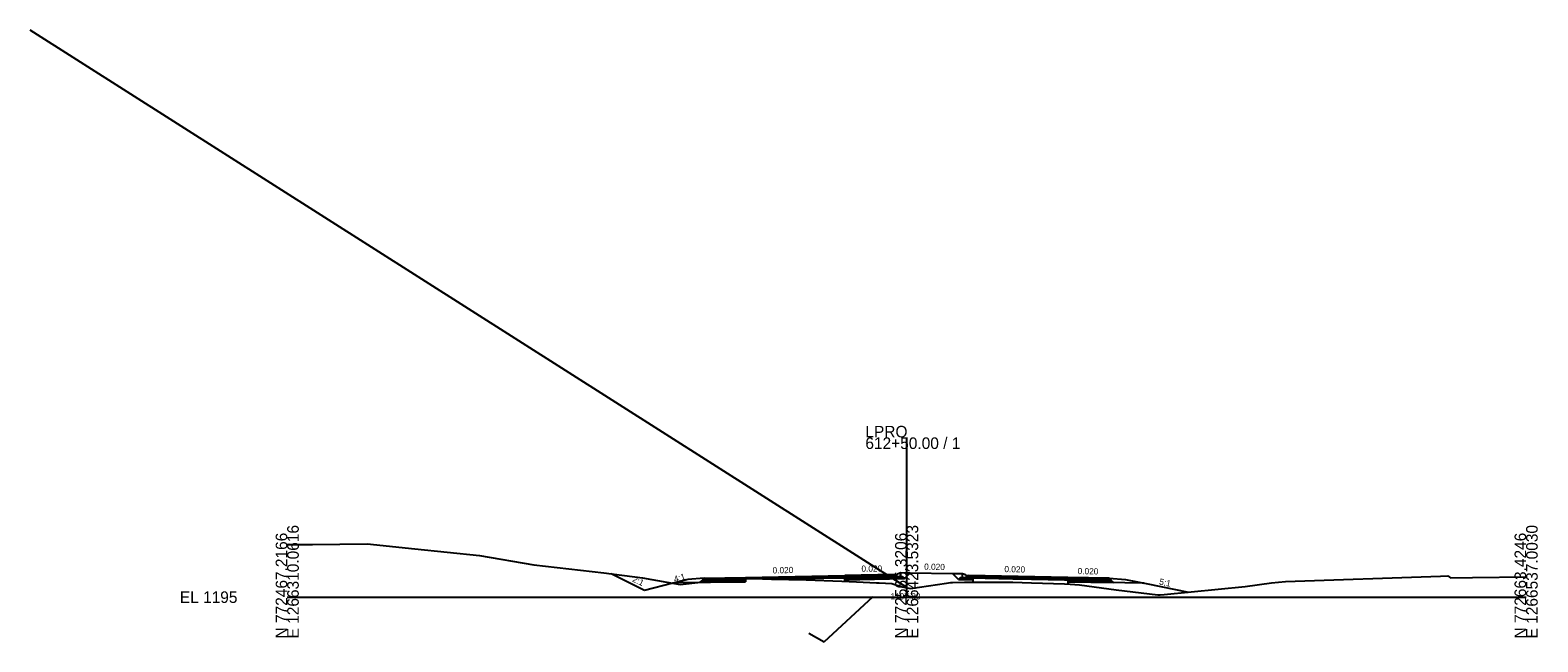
# Model space of a CAD drawing. Extents: x -3833 to 1267678, y -522 to 773248.
# Drawn here: x 1937.8 to 2302.8, y 3489.2 to 3637.4 of the extents above; entities that cross this region are included whole.
import ezdxf

# ---------------------------------------------------------------- set-up
doc = ezdxf.new("R2010")
doc.units = 0
for name, color, linetype in [('Exist Cross Section Cell', 7, 'Continuous'), ('Exist XS Center Line Elevation Label', 7, 'Continuous'), ('Exist XS Ground Line', 7, 'Continuous'), ('Prop CMT DNC', 7, 'Continuous'), ('Prop CMT Pvmt Course 1', 7, 'Continuous'), ('Prop CMT Pvmt Course 2', 7, 'Continuous'), ('Prop CMT Pvmt Course 3', 7, 'Continuous'), ('Prop CMT Pvmt Course 4', 7, 'Continuous'), ('Prop CMT Shld Paved Course 1', 7, 'Continuous'), ('Prop CMT Shld Paved Course 2', 7, 'Continuous'), ('Prop CMT Shld Paved Course 4', 7, 'Continuous'), ('Prop CMT Slope Grass', 7, 'Continuous'), ('Prop CMT Subgrade Earthwork', 7, 'Continuous'), ('Prop Conc Curb and Gutter', 7, 'Continuous'), ('Prop Conc Island Cover', 7, 'Continuous'), ('Prop Corridor Mesh Bottom', 7, 'Continuous'), ('Prop XS Ditch Slope Text', 7, 'Continuous'), ('Prop XS Finish Grade', 7, 'Continuous'), ('Prop XS SE Text', 7, 'Continuous'), ('Scratch_Level_1', 7, 'Continuous'), ('Scratch_Level_5', 7, 'Continuous')]:
    doc.layers.add(name, color=color, linetype=linetype)

msp = doc.modelspace()

# ---------------------------------------------------------------- linework, layer by layer
at = {"layer": 'Exist Cross Section Cell'}
for p, q in [((2150, 3500), (2150, 3538.7)), ((2000, 3500), (2150, 3500)), ((2150, 3500), (2300, 3500))]:
    msp.add_line(p, q, dxfattribs=at)
at = {"layer": 'Exist XS Ground Line'}
for p, q in [((2000, 3512.73), (2000.98, 3512.74)), ((2000.98, 3512.74), (2006.13, 3512.79)), ((2006.13, 3512.79), (2019.36, 3512.9)), ((2019.36, 3512.9), (2030.87, 3511.72)), ((2030.87, 3511.72), (2046.57, 3510.08)), ((2046.57, 3510.08), (2059.71, 3507.81)), ((2059.71, 3507.81), (2076.66, 3505.93)), ((2076.66, 3505.93), (2086.07, 3504.65)), ((2241.75, 3503.77), (2279.25, 3505.09)), ((2279.25, 3505.09), (2281.04, 3505.15)), ((2281.04, 3505.15), (2281.67, 3504.71)), ((2286.99, 3504.78), (2300, 3504.95)), ((2086.07, 3504.65), (2091.96, 3503.62)), ((2091.96, 3503.62), (2095.14, 3503.07)), ((2095.14, 3503.07), (2100.91, 3503.72)), ((2100.91, 3503.72), (2103.68, 3504.02)), ((2103.68, 3504.02), (2105.25, 3504.19)), ((2105.25, 3504.19), (2107.59, 3504.46)), ((2107.59, 3504.46), (2109.52, 3504.47)), ((2109.52, 3504.47), (2112.88, 3504.49)), ((2112.88, 3504.49), (2117.28, 3504.39)), ((2117.28, 3504.39), (2125.64, 3504.22)), ((2125.64, 3504.22), (2134.28, 3503.86)), ((2134.28, 3503.86), (2137.82, 3503.7)), ((2137.82, 3503.7), (2142.71, 3503.51)), ((2142.71, 3503.51), (2143.38, 3503.48)), ((2143.38, 3503.48), (2146.37, 3503.31)), ((2146.37, 3503.31), (2148.94, 3502.54)), ((2148.94, 3502.54), (2150.12, 3502.27)), ((2150.12, 3502.27), (2150.92, 3502.09)), ((2150.92, 3502.09), (2159.61, 3503.41)), ((2159.61, 3503.41), (2160.61, 3503.54)), ((2160.61, 3503.54), (2161.08, 3503.55)), ((2161.08, 3503.55), (2164.04, 3503.62)), ((2164.04, 3503.62), (2165.6, 3503.62)), ((2165.6, 3503.62), (2175.74, 3503.6)), ((2175.74, 3503.6), (2180.2, 3503.46)), ((2180.2, 3503.46), (2188.21, 3503.22)), ((2188.21, 3503.22), (2189.56, 3503.13)), ((2189.56, 3503.13), (2191.86, 3502.97)), ((2191.86, 3502.97), (2200.7, 3501.78)), ((2200.7, 3501.78), (2210.85, 3500.6)), ((2212.38, 3500.64), (2231.96, 3502.58)), ((2231.96, 3502.58), (2238.32, 3503.47)), ((2238.32, 3503.47), (2241.75, 3503.77)), ((2281.67, 3504.71), (2286.99, 3504.78)), ((2210.85, 3500.6), (2211.4, 3500.54)), ((2211.4, 3500.54), (2212.38, 3500.64))]:
    msp.add_line(p, q, dxfattribs=at)
at = {"layer": 'Prop CMT Pvmt Course 1'}
for p, q in [((2111, 3504.79), (2135, 3505.27)), ((2135, 3505.02), (2111, 3504.54)), ((2135, 3505.27), (2135, 3505.27)), ((2135, 3505.27), (2135, 3505.27)), ((2135, 3505.27), (2135, 3505.02)), ((2135, 3505.02), (2135, 3505.02)), ((2189, 3504.79), (2165, 3505.27)), ((2165, 3505.27), (2165, 3505.27)), ((2165, 3505.27), (2165, 3505.27)), ((2165, 3505.27), (2165, 3505.02)), ((2165, 3505.02), (2189, 3504.54)), ((2165, 3505.02), (2165, 3505.02)), ((2111, 3504.54), (2111, 3504.79)), ((2111, 3504.79), (2111, 3504.79)), ((2189, 3504.54), (2189, 3504.79)), ((2189, 3504.79), (2189, 3504.79))]:
    msp.add_line(p, q, dxfattribs=at)
at = {"layer": 'Prop CMT Pvmt Course 2'}
for p, q in [((2147, 3505.26), (2135, 3505.02)), ((2135, 3505.02), (2135, 3505.02)), ((2135, 3505.02), (2135, 3504.69)), ((2135, 3504.68), (2147, 3504.93)), ((2150, 3505.32), (2150, 3505.32)), ((2150, 3505.32), (2150, 3505.32)), ((2150, 3504.99), (2150, 3504.99)), ((2150, 3504.99), (2150, 3504.99)), ((2165, 3504.68), (2165, 3505.02)), ((2165, 3505.02), (2165, 3505.02)), ((2135, 3504.69), (2135, 3504.68)), ((2165, 3504.68), (2165, 3504.68))]:
    msp.add_line(p, q, dxfattribs=at)
at = {"layer": 'Prop CMT Pvmt Course 3'}
for p, q in [((2149.01, 3504.96), (2147, 3504.92)), ((2149.3, 3504.68), (2149.01, 3504.96)), ((2162.7, 3504.44), (2162.99, 3504.72)), ((2162.99, 3504.72), (2165, 3504.68))]:
    msp.add_line(p, q, dxfattribs=at)
at = {"layer": 'Prop CMT Pvmt Course 4'}
for p, q in [((2135, 3504.68), (2147, 3504.93)), ((2149.01, 3504.96), (2148.51, 3504.95)), ((2149.01, 3504.96), (2149.46, 3504.52)), ((2150, 3504.99), (2150, 3504.99)), ((2150, 3504.99), (2150, 3504.99)), ((2166, 3505.25), (2166, 3503.62)), ((2135, 3503.83), (2135, 3504.69)), ((2135, 3504.69), (2135, 3504.69)), ((2135, 3504.69), (2135, 3504.68)), ((2135, 3504.22), (2149.46, 3504.52)), ((2135, 3503.85), (2135, 3503.85)), ((2162.99, 3504.72), (2162.54, 3504.27)), ((2162.54, 3504.27), (2166, 3504.2)), ((2163.49, 3504.71), (2162.99, 3504.72)), ((2165, 3504.68), (2165, 3504.68)), ((2165, 3504.68), (2165, 3504.68))]:
    msp.add_line(p, q, dxfattribs=at)
at = {"layer": 'Prop CMT Shld Paved Course 1'}
for p, q in [((2147, 3505.51), (2135, 3505.27)), ((2135, 3505.27), (2135, 3505.27)), ((2135, 3505.27), (2135, 3505.02)), ((2135, 3505.02), (2147, 3505.26)), ((2150, 3505.32), (2150, 3505.32)), ((2150, 3505.32), (2150, 3505.32)), ((2165, 3505.02), (2165, 3505.27)), ((2165, 3505.27), (2165, 3505.27)), ((2100.74, 3504.33), (2101, 3504.59)), ((2111, 3504.54), (2100.74, 3504.33)), ((2101, 3504.59), (2111, 3504.79)), ((2111, 3504.79), (2111, 3504.54)), ((2189, 3504.79), (2189, 3504.54)), ((2199, 3504.59), (2189, 3504.79)), ((2189, 3504.54), (2199.26, 3504.33)), ((2199.26, 3504.33), (2199, 3504.59))]:
    msp.add_line(p, q, dxfattribs=at)
at = {"layer": 'Prop CMT Shld Paved Course 2'}
for p, q in [((2134.28, 3505), (2125.64, 3504.83)), ((2135, 3505.02), (2134.28, 3505)), ((2134.28, 3505), (2134.28, 3505)), ((2135, 3504.68), (2135, 3505.02)), ((2135, 3505.02), (2135, 3505.02)), ((2165.6, 3505), (2165, 3505.02)), ((2165, 3505.02), (2165, 3505.02)), ((2165, 3505.02), (2165, 3504.68)), ((2175.74, 3504.8), (2165.6, 3505)), ((2165.6, 3505), (2165.6, 3505)), ((2100.41, 3503.99), (2100.74, 3504.33)), ((2111, 3504.21), (2100.41, 3503.99)), ((2100.74, 3504.33), (2111, 3504.54)), ((2112.88, 3504.57), (2111, 3504.54)), ((2111, 3504.54), (2111, 3504.54)), ((2111, 3504.54), (2111, 3504.54)), ((2111, 3504.54), (2111, 3504.48)), ((2111, 3504.54), (2111, 3504.21)), ((2111, 3504.48), (2112.88, 3504.49)), ((2111, 3504.48), (2111, 3504.48)), ((2117.28, 3504.66), (2112.88, 3504.57)), ((2112.88, 3504.49), (2117.28, 3504.39)), ((2125.64, 3504.83), (2117.28, 3504.66)), ((2117.28, 3504.66), (2117.28, 3504.66)), ((2117.28, 3504.39), (2117.28, 3504.39)), ((2117.28, 3504.39), (2118.89, 3504.36)), ((2118.89, 3504.36), (2125.64, 3504.5)), ((2118.89, 3504.36), (2118.89, 3504.36)), ((2125.64, 3504.83), (2125.64, 3504.83)), ((2125.64, 3504.83), (2125.64, 3504.83)), ((2125.64, 3504.5), (2134.28, 3504.67)), ((2125.64, 3504.5), (2125.64, 3504.5)), ((2125.64, 3504.5), (2125.64, 3504.5)), ((2134.28, 3504.67), (2135, 3504.68)), ((2134.28, 3504.67), (2134.28, 3504.67)), ((2165, 3504.68), (2165.6, 3504.67)), ((2165.6, 3504.67), (2165.6, 3504.67)), ((2165.6, 3504.67), (2175.74, 3504.47)), ((2180.2, 3504.71), (2175.74, 3504.8)), ((2175.74, 3504.8), (2175.74, 3504.8)), ((2175.74, 3504.47), (2175.74, 3504.47)), ((2175.74, 3504.47), (2180.2, 3504.38)), ((2188.21, 3504.55), (2180.2, 3504.71)), ((2180.2, 3504.71), (2180.2, 3504.71)), ((2180.2, 3504.38), (2180.2, 3504.38)), ((2180.2, 3504.38), (2188.21, 3504.22)), ((2188.21, 3504.55), (2188.21, 3504.55)), ((2189, 3504.54), (2188.21, 3504.55)), ((2188.21, 3504.55), (2188.21, 3504.55)), ((2188.21, 3504.22), (2188.21, 3504.22)), ((2188.21, 3504.22), (2188.21, 3504.22)), ((2188.21, 3504.22), (2189, 3504.2)), ((2189, 3504.2), (2189, 3504.54)), ((2189, 3504.54), (2189, 3504.54)), ((2189, 3504.54), (2189, 3504.2)), ((2199.26, 3504.33), (2189, 3504.54)), ((2189, 3504.2), (2199.59, 3503.99)), ((2199.59, 3503.99), (2199.26, 3504.33))]:
    msp.add_line(p, q, dxfattribs=at)
at = {"layer": 'Prop CMT Shld Paved Course 4'}
for p, q in [((2099.94, 3503.53), (2100.41, 3503.99)), ((2111, 3503.75), (2099.94, 3503.53)), ((2100.41, 3503.99), (2100.91, 3504)), ((2100.91, 3504), (2111, 3504.21)), ((2111, 3504.21), (2111, 3503.75)), ((2189, 3504.2), (2189.01, 3503.75)), ((2199.09, 3504), (2189, 3504.2)), ((2189.01, 3503.75), (2200.06, 3503.53)), ((2199.59, 3503.99), (2199.09, 3504)), ((2200.06, 3503.53), (2199.59, 3503.99))]:
    msp.add_line(p, q, dxfattribs=at)
at = {"layer": 'Prop CMT Slope Grass'}
for p, q in [((2148.51, 3505.94), (2150.84, 3505.9)), ((2161.08, 3505.74), (2163.49, 3505.7)), ((2101, 3504.59), (2097, 3504.27)), ((2199, 3504.59), (2203, 3504.27)), ((2203, 3504.27), (2207.44, 3503.38))]:
    msp.add_line(p, q, dxfattribs=at)
at = {"layer": 'Prop CMT Subgrade Earthwork'}
for p, q in [((2149.46, 3504.52), (2150.84, 3505.9)), ((2162.54, 3504.27), (2161.08, 3505.74)), ((2094.12, 3503.55), (2111, 3503.75)), ((2111, 3503.75), (2111, 3504.48)), ((2149.46, 3504.52), (2135, 3504.22)), ((2135, 3504.22), (2135, 3503.83)), ((2166, 3504.2), (2162.54, 3504.27)), ((2166, 3504.2), (2166, 3503.62)), ((2207.44, 3503.38), (2189.01, 3503.75)), ((2189.01, 3503.75), (2189.01, 3503.17))]:
    msp.add_line(p, q, dxfattribs=at)
at = {"layer": 'Prop Conc Curb and Gutter'}
for p, q in [((2147, 3505.51), (2147.75, 3505.52)), ((2147, 3504.92), (2147, 3505.51)), ((2147, 3505.51), (2147, 3505.51)), ((2148.51, 3504.95), (2147, 3504.92)), ((2147.75, 3505.69), (2148.51, 3505.94)), ((2147.75, 3505.52), (2147.75, 3505.69)), ((2147.75, 3505.69), (2147.75, 3505.69)), ((2147.75, 3505.52), (2147.75, 3505.52)), ((2148.51, 3505.94), (2148.51, 3505.94)), ((2148.51, 3505.94), (2148.51, 3505.94)), ((2148.51, 3505.94), (2148.51, 3504.95)), ((2148.51, 3504.95), (2148.51, 3504.95)), ((2163.49, 3504.71), (2163.49, 3505.7)), ((2163.49, 3505.7), (2163.49, 3505.7)), ((2163.49, 3505.7), (2163.49, 3505.7)), ((2163.49, 3505.7), (2164.25, 3505.45)), ((2164.25, 3505.45), (2164.25, 3505.45)), ((2164.25, 3505.45), (2164.25, 3505.28)), ((2164.25, 3505.28), (2165, 3505.27)), ((2164.25, 3505.28), (2164.25, 3505.28)), ((2165, 3505.27), (2165, 3505.27)), ((2165, 3505.27), (2165, 3504.68)), ((2165, 3504.68), (2163.49, 3504.71)), ((2163.49, 3504.71), (2163.49, 3504.71))]:
    msp.add_line(p, q, dxfattribs=at)
at = {"layer": 'Prop Conc Island Cover'}
for p, q in [((2148.51, 3505.69), (2148.51, 3505.94)), ((2163.49, 3505.7), (2163.49, 3505.7)), ((2163.49, 3505.7), (2163.49, 3505.45)), ((2163.49, 3505.45), (2163.49, 3505.45))]:
    msp.add_line(p, q, dxfattribs=at)
at = {"layer": 'Prop Corridor Mesh Bottom'}
for p, q in [((2135, 3505.27), (2135, 3505.02)), ((2165, 3505.27), (2165, 3505.02)), ((2111, 3504.79), (2111, 3504.54)), ((2189, 3504.79), (2189, 3504.54))]:
    msp.add_line(p, q, dxfattribs=at)
at = {"layer": 'Prop XS Finish Grade'}
for p, q in [((2086.53, 3501.65), (2078.48, 3505.68)), ((2150.84, 3505.9), (2161.08, 3505.74)), ((2093.41, 3503.37), (2086.53, 3501.65)), ((2097, 3504.27), (2093.41, 3503.37))]:
    msp.add_line(p, q, dxfattribs=at)
msp.add_lwpolyline([(2203, 3504.27), (2208, 3503.27), (2218.22, 3501.22)], dxfattribs=at)
at = {"layer": 'Scratch_Level_1'}
msp.add_line((2150, 3502.3), (1937.75, 3637.36), dxfattribs=at)
at = {"layer": 'Scratch_Level_5'}
for p, q in [((2130.06, 3489.17), (2141.92, 3500.2)), ((2126.28, 3491.28), (2130.06, 3489.17))]:
    msp.add_line(p, q, dxfattribs=at)

# ---------------------------------------------------------------- texts
at = {"layer": 'Exist Cross Section Cell'}
for s, p in [('LPRO', (2140, 3538.7)), ('612+50.00 / 1', (2140, 3535.9)), ('EL 1195', (1974, 3498.6))]:
    msp.add_text(s, height=2.8, dxfattribs=at).set_placement(p)
for s, p in [('E 1266310.0616', (2002.8, 3490)), ('E 1266423.5323', (2152.8, 3490)), ('E 1266537.0030', (2302.8, 3490)), ('N 772467.2166', (2000, 3490)), ('N 772565.3206', (2150, 3490)), ('N 772663.4246', (2300, 3490))]:
    msp.add_text(s, height=2.8, rotation=90, dxfattribs=at).set_placement(p)
at = {"layer": 'Exist XS Center Line Elevation Label'}
msp.add_text('1197.30', height=1.5, dxfattribs=at).set_placement((2146.09, 3499.44))
at = {"layer": 'Prop CMT DNC'}
for p in [(2135, 3505.27), (2135, 3505.27), (2147.75, 3505.52), (2164.25, 3505.28), (2165, 3505.27), (2165, 3505.27), (2111, 3504.79), (2111, 3504.79), (2189, 3504.79), (2189, 3504.79), (2199, 3504.59)]:
    msp.add_text('X', height=0.00025, dxfattribs=at).set_placement(p)
at = {"layer": 'Prop XS Ditch Slope Text'}
for s, rotation, p in [('2:1', 335.1076, (2083.42, 3503.84)), ('4:1', 15.6419, (2093.85, 3503.59)), ('5:1', 347.5411, (2211.06, 3503.1))]:
    msp.add_text(s, height=1.5, rotation=rotation, dxfattribs=at).set_placement(p)
at = {"layer": 'Prop XS SE Text'}
for rotation, p in [(1.397, (2117.55, 3505.73)), (0.2693, (2139.05, 3506.16)), (358.8542, (2154.22, 3506.65)), (358.8542, (2173.65, 3506.06)), (358.8542, (2191.39, 3505.59))]:
    msp.add_text('0.020', height=1.5, rotation=rotation, dxfattribs=at).set_placement(p)

doc.saveas('drawing.dxf')
